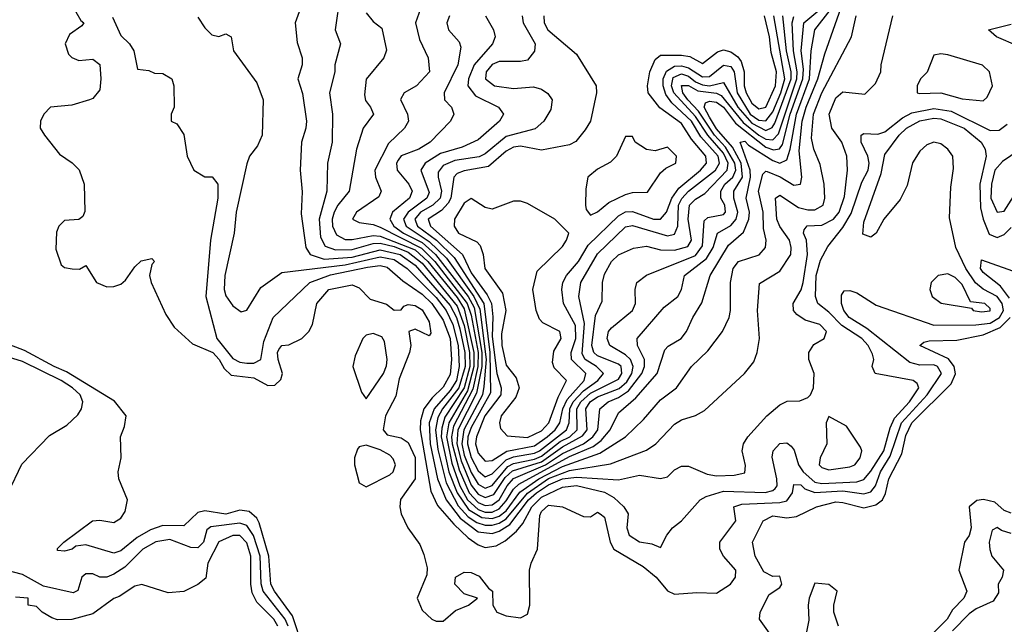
# Model space of a CAD drawing. Header units: inches. Extents: x 2348341 to 2479810, y 460419 to 613669.
# Tile 590 of 656: x 2440202 to 2443011, y 568116 to 569839. Entities that reach past the tile are written whole.
import ezdxf

# ---------------------------------------------------------------- set-up
doc = ezdxf.new("R2010")
doc.units = ezdxf.units.IN
doc.header["$MEASUREMENT"] = 0
doc.layers.add('C4546', color=7, linetype='Continuous')

msp = doc.modelspace()

# ---------------------------------------------------------------- linework, layer by layer
at = {"layer": 'C4546', "color": 2}
for points, elevation in [([(2441115.8, 569910), (2441102, 569810), (2441117.3, 569770), (2441100.5, 569710), (2441100.5, 569690), (2441086, 569630), (2441094.4, 569570), (2441093.4, 569490), (2441080.3, 569430), (2441078.3, 569350), (2441056.2, 569270), (2441059.4, 569219.4), (2441073.1, 569193.1), (2441102.6, 569182.6), (2441150, 569183.6), (2441210, 569200.7), (2441230, 569201.5), (2441270, 569192.4), (2441310, 569176.5), (2441350, 569144.8), (2441450, 569022), (2441470, 568967.2), (2441485, 568890), (2441485.7, 568850), (2441470, 568790), (2441414.4, 568705.6), (2441405.6, 568674.4), (2441404.5, 568650), (2441426.2, 568550), (2441449.6, 568490), (2441482.5, 568442.5), (2441520.1, 568420.1), (2441550, 568416.9), (2441570, 568423.6), (2441590, 568439.2), (2441628.3, 568491.7), (2441682.4, 568530), (2441750, 568565.4), (2441857.1, 568602.9), (2441929.6, 568650), (2441981.1, 568698.9), (2442030, 568755.5), (2442075.1, 568790), (2442118, 568850), (2442165.3, 568894.7), (2442207, 568950), (2442225.6, 568990), (2442229.6, 569010), (2442229.7, 569090), (2442237.4, 569130), (2442252.3, 569150), (2442310.9, 569169.1), (2442329.5, 569190), (2442331.6, 569210), (2442323.7, 569243.7), (2442323.1, 569290), (2442309, 569350), (2442321.8, 569398.2), (2442330, 569406.7), (2442334.2, 569405.8), (2442370.9, 569390.9), (2442410, 569367.2), (2442429.5, 569370.5), (2442432.6, 569390), (2442425, 569465), (2442433.7, 569550), (2442445, 569590), (2442478.4, 569670), (2442498.2, 569741.8), (2442558, 569910)], 42), ([(2440361.7, 569861.7), (2440376.3, 569836.3), (2440384.7, 569830), (2440378.8, 569821.2), (2440343.5, 569796.5), (2440331, 569770), (2440340.7, 569740.7), (2440350.7, 569730.7), (2440370, 569722.8), (2440410, 569726), (2440430, 569711.3), (2440433.1, 569670), (2440430, 569639), (2440410, 569614), (2440401, 569610), (2440350, 569595.1), (2440290, 569589.6), (2440270.4, 569570), (2440261.3, 569550), (2440260.5, 569530), (2440272.7, 569510), (2440315.5, 569455.5), (2440351.1, 569431.1), (2440371.2, 569411.2), (2440385.7, 569370), (2440387.5, 569292.5), (2440382, 569278), (2440370.6, 569269.4), (2440330, 569266.6), (2440313.4, 569250), (2440306.3, 569233.7), (2440305.1, 569185.1), (2440320.3, 569140.3), (2440330, 569133), (2440351.6, 569128.4), (2440372, 569128), (2440390, 569138), (2440421, 569090), (2440450, 569077.1), (2440470, 569078.4), (2440490, 569085.5), (2440503.7, 569096.3), (2440530, 569134), (2440548.3, 569151.7), (2440578.5, 569158.5), (2440586, 569150), (2440579.1, 569140.9), (2440571.8, 569110), (2440576.5, 569090), (2440618.3, 568998.3), (2440642, 568962), (2440695.1, 568915.1), (2440752.8, 568890), (2440771.1, 568870), (2440784.7, 568844.7), (2440805.4, 568825.4), (2440870, 568818), (2440910, 568796.5), (2440930, 568797), (2440946.9, 568813.1), (2440951.2, 568830), (2440938.9, 568870), (2440937.6, 568890), (2440941.4, 568898.5), (2440950, 568910.5), (2440970, 568912.4), (2441006.6, 568930), (2441027, 568950), (2441037.2, 568970), (2441049.4, 569030), (2441083.7, 569070), (2441150, 569083), (2441170, 569074.8), (2441202, 569042), (2441248.3, 569028.3), (2441270, 569011.3), (2441290, 569012), (2441298, 569022), (2441310, 569026.8), (2441330, 569023.8), (2441350, 569011.8), (2441370, 568978), (2441374.4, 568945.6), (2441370, 568938), (2441330, 568957.2), (2441312, 568950), (2441317.3, 568910), (2441313.4, 568890), (2441284.7, 568815.3), (2441274.6, 568765.4), (2441244.9, 568710), (2441238.8, 568670), (2441250, 568656), (2441290, 568647.3), (2441310, 568634), (2441330, 568590.8), (2441330.2, 568529.8), (2441288.4, 568471.6), (2441286.3, 568450), (2441290.3, 568430), (2441308.8, 568390), (2441343.4, 568343.4), (2441354.7, 568314.7), (2441363.7, 568276.3), (2441363.1, 568256.9), (2441335.6, 568190), (2441350, 568155.5), (2441377.3, 568130), (2441390, 568124.6), (2441410, 568124.2), (2441445.3, 568154.7), (2441482, 568170), (2441508, 568190), (2441470, 568202), (2441442.7, 568230), (2441445.2, 568250), (2441470, 568263.8), (2441490, 568263.1), (2441512.4, 568252.4), (2441538.8, 568218.8), (2441551, 568210), (2441551.3, 568170), (2441562.8, 568150), (2441590, 568139.3), (2441630, 568134), (2441650, 568144.7), (2441657.2, 568170), (2441656.2, 568270), (2441660.7, 568290), (2441679.3, 568330), (2441685.4, 568425.4), (2441690, 568437.1), (2441710, 568454.9), (2441750.4, 568450.4), (2441810, 568422.8), (2441830, 568422), (2441850, 568434.8), (2441858, 568430), (2441870, 568421), (2441886, 568350), (2441897, 568330), (2441980.5, 568280.5), (2442017.6, 568250), (2442050, 568210.8), (2442070, 568201), (2442133.6, 568206.4), (2442190, 568204.4), (2442229.4, 568230), (2442243.7, 568250), (2442244.5, 568270), (2442209.3, 568310), (2442199.3, 568330), (2442199.3, 568350), (2442244.5, 568410), (2442239.3, 568450), (2442261.7, 568458.3), (2442370, 568462.5), (2442390, 568467.2), (2442406.2, 568490), (2442410, 568514), (2442430, 568512.7), (2442442, 568502), (2442470, 568491.5), (2442550, 568496.2), (2442610, 568487.5), (2442630, 568492.9), (2442642.8, 568510), (2442657.5, 568550), (2442685.2, 568594.8), (2442717, 568690), (2442790.7, 568770), (2442831.7, 568830), (2442820.5, 568850), (2442810, 568854.8), (2442770, 568854), (2442741.6, 568861.6), (2442618.7, 568958.7), (2442568.5, 568990), (2442553, 569010), (2442546.3, 569030), (2442546.3, 569053.7), (2442554, 569066), (2442570, 569067.3), (2442590, 569060.5), (2442645, 569024.9), (2442810, 568968.2), (2442929.4, 568969.4), (2442970, 568974.1), (2442997.3, 568990), (2443008.4, 569010), (2443004.9, 569030), (2442990, 569049.8), (2442950, 569070.8), (2442928.8, 569088.8), (2442900.7, 569130), (2442872.2, 569190), (2442854.5, 569274.5), (2442858, 569362), (2442865.4, 569414.6), (2442863.6, 569450), (2442850, 569469.4), (2442830, 569485.1), (2442810, 569489.6), (2442790, 569482.4), (2442770, 569464.5), (2442749.1, 569430.9), (2442733.9, 569366.1), (2442713.9, 569326.1), (2442667.3, 569270), (2442644.7, 569230), (2442630, 569219), (2442607.3, 569227.3), (2442610, 569262), (2442659.8, 569400.2), (2442670, 569454.8), (2442711.1, 569510), (2442731.3, 569530), (2442770, 569550.9), (2442810, 569557.8), (2442830, 569556.6), (2442896.5, 569530), (2442944.4, 569490), (2442956.5, 569470), (2442958.6, 569450), (2442940.9, 569370), (2442943, 569303), (2442950.1, 569270.1), (2442967.4, 569227.4), (2442990, 569217.6), (2443010, 569226.7), (2443030, 569246.4)], 26), ([(2440710, 569846), (2440730, 569816), (2440750, 569796), (2440770, 569790.8), (2440790, 569798.8), (2440804.7, 569790), (2440812, 569750), (2440878.5, 569658.5), (2440896.3, 569610), (2440893.4, 569510), (2440880.3, 569479.7), (2440857.3, 569450), (2440850, 569428), (2440819.3, 569290), (2440813.4, 569230), (2440786.5, 569110), (2440785.3, 569070), (2440790, 569051.3), (2440810, 569022.8), (2440833.6, 569006.4), (2440850, 569011.3), (2440890, 569076), (2440950, 569118), (2441130, 569139.9), (2441230, 569162.9), (2441270, 569155.7), (2441307.1, 569130), (2441390, 569046.7), (2441418.4, 569010), (2441437.5, 568970), (2441452.8, 568910), (2441455.7, 568850), (2441447.4, 568810), (2441430, 568781.9), (2441384.1, 568730), (2441370.1, 568690), (2441372.9, 568630), (2441393.4, 568530), (2441418.5, 568470), (2441458, 568418), (2441510, 568379.1), (2441550, 568374.6), (2441570, 568380.5), (2441600.1, 568399.9), (2441653.4, 568470), (2441675.9, 568490), (2441710, 568513.2), (2441750, 568530.1), (2441790, 568535), (2441910, 568527.6), (2441970, 568540.3), (2442030, 568530.7), (2442050, 568536), (2442070, 568556), (2442090, 568566), (2442110, 568566), (2442163.1, 568543.1), (2442190, 568538.4), (2442239.7, 568540.3), (2442270, 568547.7), (2442272.3, 568567.7), (2442262.9, 568610), (2442266.6, 568630), (2442279.3, 568650), (2442332.7, 568710), (2442370, 568740.7), (2442391.3, 568751.3), (2442427.3, 568752.7), (2442450, 568762), (2442458, 568770), (2442466, 568790), (2442468, 568830), (2442453.2, 568870), (2442453.2, 568890), (2442467, 568913), (2442497.2, 568930), (2442503.7, 568950), (2442484, 568970), (2442442.6, 568982.6), (2442418.3, 568998.3), (2442409.6, 569010), (2442408, 569030), (2442430.7, 569069.3), (2442436.8, 569090), (2442448.8, 569170), (2442446.2, 569210), (2442438, 569230), (2442440.1, 569239.9), (2442448.6, 569251.4), (2442490, 569253.6), (2442523.5, 569270), (2442539.8, 569290), (2442554.7, 569334.8), (2442563, 569410), (2442561.6, 569450), (2442547, 569490), (2442518.7, 569530), (2442511.2, 569570), (2442530, 569616.3), (2442550, 569633.4), (2442613.2, 569626.8), (2442643.1, 569656.9), (2442658, 569690), (2442659, 569710), (2442692.3, 569850)], 34), ([(2440998.8, 569861.2), (2440987.3, 569830), (2440993.7, 569773.7), (2441007.3, 569730), (2441007.3, 569710), (2440995.5, 569670), (2441008.4, 569628.4), (2441019.5, 569550), (2441018.4, 569530), (2441006, 569490), (2441001.6, 569410), (2441007.9, 569347.9), (2441005.1, 569285.1), (2441018.3, 569190), (2441030.4, 569170), (2441070, 569156.6), (2441150, 569162), (2441230, 569182.5), (2441286.7, 569170), (2441330, 569139.1), (2441430, 569024.2), (2441448.2, 568990), (2441457.8, 568957.8), (2441471.4, 568890), (2441472.4, 568850), (2441454.7, 568790), (2441408.3, 568730), (2441394.6, 568705.4), (2441387.8, 568670), (2441394.2, 568614.2), (2441418.8, 568518.8), (2441452.7, 568452.7), (2441481.4, 568421.4), (2441505.5, 568405.5), (2441530, 568397.6), (2441550, 568397.9), (2441570, 568403.4), (2441590, 568416.2), (2441650, 568489), (2441710, 568530.8), (2441770, 568554), (2441887, 568573), (2441990, 568612.2), (2442016.2, 568630), (2442070, 568685.5), (2442090, 568698), (2442129.5, 568710.5), (2442155.5, 568724.5), (2442269, 568830), (2442295.9, 568864.1), (2442306, 568890), (2442312.3, 568930), (2442307, 569010), (2442312.7, 569087.3), (2442370, 569122), (2442401.3, 569170), (2442402.6, 569190), (2442397.7, 569210), (2442369.9, 569249.8), (2442361.8, 569270), (2442358, 569330), (2442370, 569338.4), (2442423.8, 569303.8), (2442450, 569296.5), (2442470, 569297), (2442493.6, 569310), (2442498.7, 569330), (2442496.9, 569370), (2442485.7, 569425.7), (2442466.9, 569470), (2442461, 569501), (2442466.6, 569570), (2442490, 569630.3), (2442575.1, 569790), (2442588, 569850)], 38), ([(2441190, 569858), (2441210, 569834), (2441234.9, 569814.9), (2441247.7, 569752.3), (2441240.7, 569730), (2441190.4, 569669.6), (2441185.1, 569625.1), (2441188.6, 569608.6), (2441202.8, 569590), (2441210.8, 569570), (2441182, 569530), (2441162.4, 569470), (2441141.3, 569350), (2441109.4, 569310.6), (2441098.6, 569290), (2441093.2, 569270), (2441094.4, 569250), (2441105.9, 569225.9), (2441130, 569212.4), (2441150, 569212), (2441210, 569224.1), (2441230, 569221.7), (2441330, 569182.5), (2441366.5, 569150), (2441450, 569047.2), (2441470, 569014.8), (2441497.4, 568890), (2441497.7, 568850), (2441479, 568781), (2441426.2, 568690), (2441419.4, 568650), (2441434.8, 568574.8), (2441457.3, 568510), (2441479.1, 568470), (2441510, 568442.5), (2441530, 568435.5), (2441550, 568435.5), (2441570, 568444.3), (2441590, 568467.1), (2441610, 568500.6), (2441625.2, 568514.8), (2441770, 568594), (2441837.7, 568622.3), (2441860.9, 568639.1), (2441886, 568670), (2441910, 568718.4), (2441959.1, 568761), (2442020.5, 568830), (2442042, 568898), (2442051.7, 568908.3), (2442089.2, 568930), (2442103.7, 568950), (2442122, 568990), (2442148.2, 569031.8), (2442171.3, 569110), (2442224, 569196), (2442266.4, 569233.6), (2442282.2, 569270), (2442284.1, 569290), (2442274.6, 569330), (2442287, 569390), (2442286, 569410), (2442257.2, 569490), (2442270, 569492.9), (2442281, 569481), (2442350, 569437.7), (2442370, 569430.2), (2442390, 569439.5), (2442400.2, 569470), (2442417.7, 569570), (2442455.2, 569670), (2442459.8, 569750), (2442469.8, 569810), (2442513.8, 569866.1)], 46), ([(2441344.9, 569870), (2441330.5, 569830), (2441342, 569782), (2441367.3, 569730), (2441370.6, 569690.6), (2441333.4, 569650), (2441298.8, 569630), (2441288.4, 569611.6), (2441308, 569570), (2441310.6, 569550), (2441299.1, 569530), (2441254.2, 569485.8), (2441215.3, 569410), (2441217, 569390), (2441233.4, 569350), (2441226, 569334), (2441163, 569290), (2441151, 569270), (2441170, 569260.5), (2441210, 569255.2), (2441230, 569247.3), (2441347.9, 569187.9), (2441385.8, 569150), (2441477.9, 569030), (2441490, 568996.5), (2441509.2, 568890), (2441508.9, 568850), (2441494.6, 568785.4), (2441439.7, 568680.2), (2441433.6, 568650), (2441435.1, 568630), (2441455.6, 568555.6), (2441484.2, 568490), (2441510, 568462.7), (2441530, 568454.4), (2441550, 568455.8), (2441570, 568470.2), (2441592.3, 568510), (2441610, 568530.7), (2441701.9, 568570), (2441750, 568602.8), (2441809.9, 568630.1), (2441836.5, 568650), (2441850.7, 568670), (2441856.4, 568730), (2441880.5, 568750), (2441910, 568762), (2441938.6, 568781.4), (2441976.2, 568830), (2441984.4, 568850), (2441983.8, 568870), (2441964.2, 568910), (2441962.9, 568930), (2442040.1, 569019.9), (2442079.5, 569050), (2442089.6, 569070), (2442098, 569110), (2442161.4, 569158.6), (2442180.2, 569190), (2442192.6, 569230), (2442230, 569252.3), (2442246, 569270), (2442250.6, 569290), (2442239.4, 569330), (2442239.3, 569350), (2442263.6, 569390), (2442259.7, 569430), (2442235.3, 569475.3), (2442190, 569527.9), (2442170, 569561.2), (2442154, 569590), (2442158.3, 569601.7), (2442170, 569606.9), (2442190, 569603.5), (2442209.2, 569590), (2442244.1, 569544.1), (2442330, 569475.8), (2442352, 569468), (2442369.1, 569470.9), (2442377.4, 569482.7), (2442399.7, 569570), (2442436.3, 569670), (2442437.5, 569697.5), (2442431.2, 569750), (2442438.4, 569830), (2442490, 569872.7)], 50), ([(2441428, 569850), (2441420.5, 569830), (2441425.5, 569810), (2441455.8, 569775.8), (2441460.5, 569760.5), (2441451.5, 569710), (2441412.7, 569630), (2441414, 569610), (2441434, 569590), (2441440.7, 569570), (2441430.8, 569550), (2441373, 569490), (2441340.7, 569470), (2441290, 569451.2), (2441281.4, 569438.6), (2441276.5, 569430), (2441278.7, 569410), (2441311.8, 569370), (2441321.7, 569350), (2441314, 569330), (2441265.7, 569290), (2441258, 569270), (2441269.2, 569250), (2441297.1, 569230), (2441350, 569203.4), (2441388.1, 569170), (2441481.1, 569050), (2441498.1, 569018.1), (2441520.1, 568890), (2441520.1, 568850), (2441505.3, 568774.7), (2441452.1, 568670), (2441448.4, 568630), (2441461.3, 568581.3), (2441490, 568511.9), (2441510, 568486.4), (2441530, 568477), (2441554.7, 568485.3), (2441586.5, 568533.5), (2441607.5, 568552.5), (2441690, 568578.5), (2441750, 568621.7), (2441807.4, 568652.6), (2441820.2, 568670), (2441816.5, 568730), (2441829.1, 568750), (2441850, 568763.7), (2441912.1, 568787.9), (2441933.5, 568806.5), (2441947.9, 568830), (2441952.1, 568850), (2441944.5, 568870), (2441930, 568883.8), (2441885.1, 568910), (2441877.6, 568930), (2441881.6, 568950), (2441890, 568960.5), (2441949.6, 569010), (2441958.4, 569030), (2441958, 569070), (2441962.7, 569090), (2441989.6, 569110.3), (2442130, 569166.8), (2442150, 569194), (2442154.3, 569265.7), (2442165.3, 569274.7), (2442210, 569283.6), (2442215.3, 569290), (2442213.5, 569310), (2442202.4, 569330), (2442201.6, 569350), (2442213.8, 569370), (2442236.5, 569390), (2442244.7, 569410), (2442241.9, 569430), (2442215.7, 569475.7), (2442184.3, 569510), (2442138.1, 569578.1), (2442107.4, 569610), (2442094, 569630), (2442090, 569651.5), (2442110, 569651.6), (2442136.1, 569636.1), (2442190, 569629.5), (2442203, 569623), (2442265.8, 569545.8), (2442310, 569509.6), (2442330, 569498.7), (2442350, 569496.6), (2442366, 569514), (2442419.1, 569670), (2442420.1, 569690), (2442408.9, 569750), (2442405.7, 569830), (2442410, 569847.7)], 54), ([(2441531, 569850), (2441553.4, 569810), (2441558, 569790), (2441550.5, 569770), (2441498.6, 569710), (2441482, 569670), (2441480.3, 569650), (2441501.8, 569621.8), (2441567.3, 569590), (2441582, 569570), (2441570.6, 569550), (2441510, 569496.9), (2441464.3, 569475.7), (2441402.1, 569457.9), (2441358.9, 569430), (2441346, 569410), (2441370, 569346.6), (2441363.2, 569330), (2441310.2, 569290), (2441296.8, 569270), (2441303.8, 569250), (2441370, 569206.8), (2441418.9, 569158.9), (2441497.6, 569050), (2441514.1, 569014.1), (2441532.2, 568870), (2441526.2, 568793.8), (2441521.6, 568770), (2441468.4, 568670), (2441462.6, 568630), (2441470, 568598), (2441490, 568548.3), (2441510, 568515.2), (2441530, 568503.7), (2441550, 568511), (2441594.6, 568565.4), (2441610, 568573.9), (2441670, 568586), (2441690, 568594.5), (2441743.6, 568636.4), (2441770.7, 568650), (2441792, 568670), (2441791.1, 568730), (2441802.5, 568750), (2441830, 568774.8), (2441910, 568814), (2441919.8, 568830), (2441917.8, 568850), (2441910, 568857.4), (2441850, 568881.2), (2441839.2, 568890), (2441834, 568910), (2441844.2, 568995.8), (2441863.3, 569036.7), (2441864.2, 569090), (2441870, 569114), (2441889.7, 569150), (2441910, 569168.2), (2441952.7, 569187.3), (2441990, 569192.9), (2442030, 569182.7), (2442070, 569181.5), (2442107.9, 569192), (2442117.8, 569210), (2442109.1, 569270), (2442112.6, 569310), (2442130, 569327.4), (2442156.2, 569343.8), (2442219.9, 569410), (2442222.9, 569430), (2442210, 569458.5), (2442165, 569510), (2442130, 569563.2), (2442067.6, 569630), (2442061.2, 569650), (2442066.1, 569673.9), (2442090, 569684.8), (2442110, 569678.1), (2442130, 569661.8), (2442150, 569652.8), (2442169.2, 569650.8), (2442210, 569660.3), (2442250.6, 569590), (2442290, 569543.9), (2442330, 569522.6), (2442348.8, 569531.2), (2442356, 569544), (2442402.4, 569670), (2442402.8, 569690), (2442388.9, 569750), (2442378.4, 569850)], 58), ([(2441635.3, 569850), (2441638, 569830), (2441671.8, 569770), (2441670, 569749), (2441650, 569723.7), (2441630, 569719.6), (2441570, 569719.7), (2441550, 569711.1), (2441532.2, 569690), (2441530.5, 569670), (2441556, 569650), (2441610, 569642.6), (2441667.9, 569647.9), (2441690, 569640.7), (2441708.1, 569628.1), (2441720.7, 569610), (2441716.7, 569583.3), (2441697.3, 569550), (2441671.8, 569528.2), (2441590, 569506), (2441530, 569456.4), (2441512.1, 569447.9), (2441442.9, 569437.2), (2441410, 569423.1), (2441395.9, 569404.1), (2441395.2, 569390), (2441404.8, 569350), (2441401, 569330), (2441380.8, 569310), (2441344.7, 569290), (2441328.6, 569270), (2441336.3, 569250), (2441390.4, 569210.4), (2441441.1, 569161.1), (2441526.2, 569030), (2441543.1, 568890), (2441545.1, 568774.9), (2441490, 568676.1), (2441480.6, 568650), (2441478.9, 568630), (2441490, 568591.4), (2441510, 568552.6), (2441530, 568535.9), (2441550, 568544.3), (2441590, 568584.2), (2441610, 568593.1), (2441670, 568603.4), (2441684.8, 568610), (2441761.5, 568670), (2441769.2, 568690), (2441771.4, 568730), (2441780.9, 568750), (2441810, 568781), (2441851.1, 568810), (2441866.9, 568830), (2441847.1, 568850), (2441815, 568870), (2441806.5, 568886.5), (2441812.8, 568972.8), (2441796.4, 569050), (2441802.7, 569090), (2441850, 569171.8), (2441930, 569248.9), (2441950, 569252.3), (2442050, 569222.4), (2442070, 569227.2), (2442078.8, 569250), (2442081.2, 569310), (2442090.4, 569329.6), (2442109.9, 569350.1), (2442187, 569410), (2442198.4, 569430), (2442194, 569450), (2442145.3, 569505.3), (2442118.6, 569550), (2442062.1, 569602.1), (2442045.5, 569625.5), (2442037.2, 569650), (2442037, 569670), (2442047.4, 569692.6), (2442070, 569706.1), (2442090, 569707.3), (2442110, 569702), (2442150, 569675.9), (2442170, 569676.6), (2442210, 569709.2), (2442230, 569705.2), (2442239.8, 569690), (2442248.6, 569630), (2442285.7, 569570), (2442310, 569552.9), (2442330, 569551), (2442350, 569575.8), (2442373.4, 569630), (2442384.9, 569670), (2442352.9, 569850)], 62), ([(2441697, 569850), (2441697.6, 569830), (2441708.7, 569810), (2441790, 569741), (2441846, 569650), (2441846.8, 569630), (2441830.4, 569550), (2441815.1, 569524.9), (2441788.4, 569491.6), (2441770, 569482), (2441690, 569467.1), (2441630, 569478.2), (2441610, 569475.8), (2441590, 569464.4), (2441539.6, 569420.4), (2441470, 569408.5), (2441450, 569400.5), (2441440.3, 569390), (2441431.9, 569330), (2441423.9, 569316), (2441404.8, 569295.2), (2441366.9, 569270), (2441374, 569250), (2441465, 569170), (2441490, 569117.3), (2441534.9, 569054.9), (2441547.3, 569030), (2441551.5, 568991.5), (2441550, 568936), (2441562.9, 568830), (2441575, 568790), (2441574.7, 568770), (2441528.9, 568710), (2441505, 568650), (2441502, 568630), (2441510, 568603.1), (2441530, 568580.9), (2441550, 568582.8), (2441591.2, 568608.8), (2441670, 568624), (2441706.8, 568650), (2441729, 568670), (2441743, 568690), (2441751.4, 568730), (2441763.6, 568756.4), (2441812.4, 568810), (2441816.8, 568830), (2441775.8, 568870), (2441775.4, 568890), (2441788.2, 568930), (2441787.5, 568967.5), (2441753.5, 569030), (2441748.2, 569070), (2441751.2, 569090), (2441761.3, 569110), (2441795.6, 569150), (2441823.4, 569196.6), (2441910, 569280.2), (2441930, 569291.2), (2441950, 569292.1), (2442010, 569270.2), (2442030, 569270.3), (2442047.1, 569290), (2442061.8, 569330), (2442081.7, 569358.3), (2442144, 569410), (2442161, 569430), (2442159.2, 569450), (2442118.3, 569498.3), (2442090, 569542.6), (2442027.7, 569587.7), (2441995.1, 569630), (2441992.8, 569650), (2441999.1, 569690), (2442014.8, 569725.2), (2442030, 569737.4), (2442090, 569738.2), (2442113.9, 569733.9), (2442150, 569714.4), (2442192.7, 569747.3), (2442210, 569753.1), (2442230, 569747.1), (2442250, 569733.1), (2442259.7, 569719.7), (2442268.1, 569690), (2442268.9, 569650), (2442274.5, 569630), (2442290, 569600.9), (2442310, 569584.5), (2442330, 569589.2), (2442357.7, 569650), (2442360.6, 569690), (2442345.6, 569745.6), (2442341, 569790), (2442326.5, 569850)], 66), ([(2440466.5, 569846.5), (2440490, 569794), (2440514.8, 569770), (2440527.3, 569750), (2440538, 569698), (2440570, 569694), (2440586.4, 569686.4), (2440610, 569686), (2440636, 569670), (2440641, 569650), (2440642, 569590), (2440634, 569570), (2440634, 569550), (2440650, 569542), (2440670, 569511.3), (2440679.1, 569450), (2440698.8, 569410), (2440730, 569390.8), (2440750.7, 569390.7), (2440766.8, 569370), (2440766.7, 569330), (2440746.4, 569210), (2440733.1, 569050), (2440763.7, 568930), (2440810, 568873.4), (2440830, 568862.8), (2440850, 568859.7), (2440870, 568860.2), (2440889.5, 568870), (2440898.6, 568921.4), (2440924.7, 568990), (2441029.9, 569090.1), (2441088.1, 569111.9), (2441193.7, 569133.7), (2441230, 569138.2), (2441250, 569133.7), (2441294.8, 569094.8), (2441350, 569056.6), (2441377.8, 569030), (2441410, 568982.3), (2441430, 568930.4), (2441434, 568870), (2441430, 568827.3), (2441410, 568791.1), (2441378.6, 568761.4), (2441354.3, 568730), (2441345, 568695), (2441344.6, 568670), (2441374.6, 568494.6), (2441394.1, 568454.1), (2441440.5, 568400.5), (2441481.6, 568361.6), (2441510, 568342), (2441530, 568334.6), (2441561, 568339), (2441586.8, 568353.2), (2441618.9, 568381.1), (2441636.8, 568403.2), (2441662.4, 568450), (2441690, 568478.3), (2441750, 568506.5), (2441790, 568511.3), (2441870, 568492.2), (2441896.8, 568476.8), (2441925.5, 568450), (2441937.3, 568430), (2441934, 568390), (2441940.7, 568370), (2441970, 568351), (2442004.7, 568344.7), (2442030, 568334), (2442048, 568370), (2442064, 568390), (2442090, 568410.6), (2442142.9, 568470), (2442159.8, 568480.2), (2442210, 568495.4), (2442328.7, 568491.3), (2442350, 568496.5), (2442357.3, 568502.7), (2442362.6, 568510), (2442362, 568530), (2442348.4, 568591.6), (2442351.5, 568610), (2442370, 568630.4), (2442390, 568632.4), (2442402.9, 568622.9), (2442411.6, 568611.5), (2442423.9, 568570), (2442436.5, 568550), (2442470, 568520.6), (2442490, 568516.8), (2442590, 568521.8), (2442610, 568528.1), (2442630, 568551.6), (2442666.5, 568610), (2442684.7, 568675.3), (2442697.2, 568702.8), (2442740.2, 568750), (2442766.6, 568790), (2442761.7, 568801.7), (2442750.8, 568810.8), (2442642, 568830), (2442633.2, 568850), (2442638, 568870), (2442634.8, 568885.2), (2442622.6, 568910), (2442604, 568930), (2442547, 568967), (2442510, 569005.3), (2442478.7, 569030), (2442472.4, 569050), (2442473.8, 569110), (2442486.3, 569153.7), (2442507.3, 569192.7), (2442550, 569246.7), (2442573.5, 569286.5), (2442604, 569376), (2442622, 569410), (2442625.3, 569430), (2442620.9, 569450), (2442602, 569490), (2442602.7, 569510), (2442610, 569514.9), (2442650, 569512.9), (2442670, 569519), (2442720.6, 569559.4), (2442746.6, 569573.4), (2442810, 569586.1), (2442858.6, 569578.6), (2442970, 569523.1), (2442996.2, 569523.8), (2443019.2, 569540.8)], 30), ([(2443050, 569763.6), (2442988.7, 569790), (2442965.2, 569810), (2443030, 569826.4)], 30), ([(2443052.7, 569467.3), (2443005.4, 569434.6), (2442983.9, 569410), (2442974, 569370), (2442972, 569330), (2442990, 569290.5), (2443010, 569293), (2443063.7, 569376.3)], 30), ([(2443025.2, 569045.2), (2442999.7, 569079.7), (2442950, 569118), (2442943, 569130), (2442945.8, 569154.2), (2443050, 569117)], 22), ([(2442340.7, 568090), (2442312.7, 568130), (2442314.5, 568150), (2442339.6, 568200.4), (2442370, 568220.7), (2442376.2, 568230), (2442370, 568252.3), (2442350, 568252), (2442324.7, 568264.8), (2442299.6, 568310), (2442292.7, 568350), (2442322.7, 568410), (2442350, 568424.9), (2442390, 568419.3), (2442417.6, 568422.4), (2442475.3, 568450), (2442530, 568464.2), (2442550, 568463.1), (2442610, 568447.6), (2442644.2, 568455.8), (2442663.1, 568470), (2442672.1, 568487.9), (2442681.2, 568530), (2442718.5, 568601.5), (2442730, 568654), (2442747.2, 568690), (2442858.9, 568801.1), (2442871, 568829), (2442867.6, 568850), (2442851.8, 568871.8), (2442769.4, 568910.6), (2442780.7, 568919.3), (2442796.6, 568923.4), (2442874.9, 568925.1), (2442950, 568940.2), (2442998.5, 568961.5), (2443027.7, 568990)], 22), ([(2441009.9, 568050), (2440980, 568140), (2440928.2, 568210), (2440918.5, 568230), (2440912.5, 568310), (2440884.6, 568404.6), (2440877.9, 568417.9), (2440856.6, 568436.6), (2440830, 568440.9), (2440790, 568429.8), (2440730, 568438.8), (2440710, 568434.5), (2440670, 568396.2), (2440610, 568397.3), (2440575.1, 568384.9), (2440536.8, 568363.2), (2440490, 568325.1), (2440470, 568318), (2440390, 568342), (2440362, 568338), (2440351.3, 568330), (2440330, 568324), (2440310, 568326), (2440310, 568332), (2440328, 568350), (2440409.8, 568410.2), (2440430, 568412.2), (2440470, 568406), (2440490, 568418), (2440502.7, 568437.3), (2440509.7, 568470), (2440484.7, 568530), (2440483, 568550), (2440491.5, 568590), (2440489.6, 568650), (2440501, 568679), (2440505.1, 568710), (2440471.8, 568751.8), (2440335.4, 568835.4), (2440299.7, 568850), (2440215.9, 568895.9), (2440158.2, 568918.2)], 26), ([(2440168.5, 568490), (2440207.6, 568572.4), (2440286.8, 568653.2), (2440336.6, 568683.4), (2440367.5, 568712.5), (2440378, 568730), (2440381.6, 568750), (2440374.3, 568770), (2440352.6, 568790), (2440320.5, 568810), (2440210, 568865), (2440131.5, 568888.5)], 30), ([(2443030, 568432.3), (2443010, 568439.6), (2442983.3, 568463.3), (2442951.5, 568471.5), (2442932.1, 568467.9), (2442910.7, 568450), (2442916.4, 568390), (2442910, 568369), (2442897.3, 568350), (2442881, 568270), (2442904, 568210), (2442895.5, 568190), (2442863.1, 568156.9), (2442848, 568130), (2442808, 568090)], 22), ([(2440967.5, 568110), (2440958.6, 568130), (2440896.5, 568210), (2440890.5, 568230.5), (2440888.1, 568310), (2440868.4, 568368.4), (2440850, 568396.8), (2440830, 568404.2), (2440746.8, 568393.2), (2440735.6, 568384.4), (2440726.5, 568350), (2440710, 568333.5), (2440690, 568334.2), (2440630, 568356.8), (2440590, 568350.8), (2440553.4, 568330), (2440501.8, 568278.1), (2440470, 568258.3), (2440450, 568249.7), (2440430, 568249.4), (2440410, 568259.3), (2440390, 568259.5), (2440379.1, 568250), (2440367.7, 568212.3), (2440354.4, 568205.6), (2440270, 568224.4), (2440210, 568257.7), (2440088.4, 568288.4)], 30), ([(2443030, 568374.4), (2443002.4, 568382.4), (2442990, 568391.8), (2442975.9, 568384.1), (2442967.6, 568350), (2442968.9, 568328.9), (2442975.3, 568310), (2443008, 568270), (2443004.9, 568250), (2442993.4, 568230), (2442994.4, 568205.6), (2442978.8, 568181.2), (2442930, 568159.3), (2442910, 568145.3), (2442862.6, 568097.3)], 26), ([(2440938.2, 568110), (2440926.3, 568130), (2440878.3, 568178.3), (2440865, 568205), (2440860.8, 568230), (2440861.5, 568310), (2440850, 568347.6), (2440830, 568368.4), (2440810, 568368.4), (2440769.5, 568350.5), (2440738, 568290), (2440732.7, 568247.3), (2440710, 568229), (2440670, 568209.2), (2440625.6, 568205.6), (2440550, 568228.7), (2440530, 568224), (2440485.5, 568194.5), (2440470, 568189.2), (2440410, 568145.2), (2440350, 568128.7), (2440310, 568128), (2440293.6, 568133.6), (2440266, 568150), (2440250, 568166), (2440226, 568170), (2440226, 568190), (2440190, 568192.7)], 34), ([(2442538, 568110), (2442524, 568150), (2442524, 568170), (2442534, 568210), (2442510, 568228.7), (2442470, 568232.3), (2442454, 568190), (2442450.7, 568170), (2442453.2, 568126.8), (2442438, 568050)], 22)]:
    msp.add_lwpolyline(points, dxfattribs=dict(at, elevation=elevation))
for points, elevation in [([(2442830, 569742), (2442810, 569738), (2442790.7, 569689.3), (2442772, 569670), (2442762, 569650), (2442762, 569630), (2442768.3, 569628.3), (2442830, 569630.7), (2442890, 569613.4), (2442950, 569607.3), (2442962, 569618), (2442977.2, 569650), (2442968, 569690), (2442948.9, 569708.9), (2442850, 569739)], 34), ([(2441950, 569506), (2441930, 569506), (2441904.7, 569450), (2441887.3, 569432.7), (2441850, 569412.7), (2441822.8, 569390), (2441816.8, 569356.8), (2441816, 569310), (2441818, 569298), (2441830, 569282), (2441850, 569291), (2441882.2, 569317.7), (2441930, 569340.4), (2441950, 569346), (2441992.7, 569347.3), (2442030, 569402), (2442044.7, 569415.3), (2442074, 569430), (2442075.3, 569450), (2442050, 569475.3), (2442014.8, 569465.2), (2441990, 569469.2), (2441958, 569490)], 70), ([(2441490, 569329), (2441470, 569316), (2441442.4, 569270), (2441441.6, 569250), (2441454, 569230), (2441506, 569206), (2441515.5, 569195.5), (2441524, 569170), (2441528.4, 569130), (2441579.2, 569059.2), (2441588.9, 569010), (2441576.5, 568943.5), (2441577.6, 568910), (2441590, 568854), (2441618, 568818), (2441626.4, 568790), (2441617.3, 568762.7), (2441574.9, 568710), (2441570.6, 568690), (2441573.2, 568673.2), (2441592.7, 568652.7), (2441650, 568647.6), (2441690, 568667.3), (2441711.6, 568690), (2441737.5, 568762.6), (2441761.6, 568810), (2441726.2, 568846.2), (2441721.6, 568861.6), (2441725.8, 568894.2), (2441746, 568930), (2441742.7, 568950), (2441694.5, 568974.5), (2441685.1, 568985.1), (2441675.1, 569010), (2441665.2, 569070), (2441678, 569122), (2441750, 569192), (2441762, 569210), (2441768, 569230), (2441728, 569270), (2441650, 569315.3), (2441630, 569322), (2441610, 569322), (2441550, 569299), (2441530, 569304)], 70), ([(2442850, 569114.5), (2442822, 569110), (2442802, 569090), (2442798, 569070), (2442804.7, 569050), (2442830.7, 569030.7), (2442916.9, 569016.9), (2442922, 569010), (2442945.8, 569005.8), (2442970, 569009.1), (2442970, 569015.3), (2442955.3, 569030), (2442914.2, 569034.2), (2442890, 569084.5), (2442870, 569104.5)], 30), ([(2441210, 568944.2), (2441190, 568939.6), (2441180.4, 568930), (2441158.8, 568881.2), (2441152.4, 568850), (2441176.8, 568776.8), (2441190, 568758), (2441239.5, 568830), (2441247.9, 568852.1), (2441249.6, 568870), (2441242, 568922), (2441235.1, 568935.1)], 26), ([(2442510, 568708), (2442502.8, 568690), (2442504, 568630), (2442484.9, 568590), (2442482, 568570), (2442490, 568562), (2442510, 568555.5), (2442570, 568564.4), (2442584, 568570), (2442599.3, 568590), (2442604, 568610), (2442600.2, 568620.2), (2442560.4, 568680.4)], 34), ([(2441190, 568626), (2441170, 568621.2), (2441165.5, 568614.5), (2441157.1, 568590), (2441156.4, 568570), (2441170, 568518.8), (2441190, 568507.7), (2441258, 568542), (2441267, 568550), (2441274, 568570), (2441267.3, 568587.3), (2441257.2, 568597.2), (2441230, 568613.2)], 26)]:
    msp.add_lwpolyline(points, close=True, dxfattribs=dict(at, elevation=elevation))

doc.saveas('drawing.dxf')
